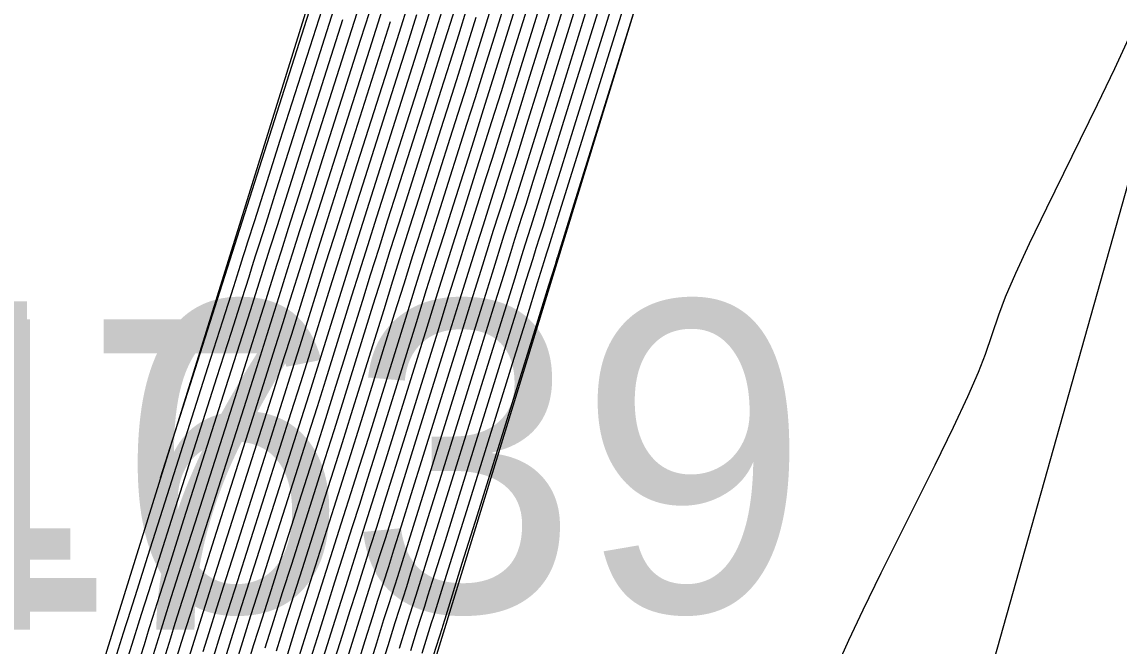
# Model space of a CAD drawing. Extents: x 1724534 to 1727318, y 657156 to 660047.
# Drawn here: x 1725541.34 to 1725555.49, y 659502.01 to 659510.05 of the extents above; entities that cross this region are included whole.
import ezdxf

# ---------------------------------------------------------------- set-up
doc = ezdxf.new("R2010")
doc.units = 0
for name, color, linetype in [('SURVEY - CONTOURS - Index with Text', 7, 'Continuous'), ('SURVEY - CONTOURS - Intermediate with optional Text', 7, 'Continuous'), ('SURVEY - DTM - Breaklines', 7, 'Continuous'), ('SURVEY - DTM - Breaklines - Points - Numbers', 7, 'Continuous'), ('SURVEY - NON-TRANSPORTATION - Features', 7, 'Continuous'), ('SURVEY - NON-TRANSPORTATION - Features - Points - Numbers', 7, 'Continuous'), ('SURVEY - UTILITIES - Fiber Optic Cable (Underground) with Text', 7, 'Continuous')]:
    doc.layers.add(name, color=color, linetype=linetype)

msp = doc.modelspace()

# ---------------------------------------------------------------- linework, layer by layer
at = {"layer": 'SURVEY - CONTOURS - Index with Text'}
for points in [[(1725547.783, 659510.994), (1725547.429, 659509.856), (1725547.301, 659509.446), (1725547.184, 659509.071), (1725547.076, 659508.73), (1725546.733, 659507.653), (1725546.636, 659507.347), (1725546.529, 659507.008), (1725546.413, 659506.635), (1725546.286, 659506.23), (1725545.809, 659504.696), (1725545.691, 659504.322), (1725545.584, 659503.98), (1725545.485, 659503.671), (1725545.236, 659502.888), (1725545.031, 659502.239), (1725544.914, 659501.867)], [(1725548.465, 659510.705), (1725548.003, 659509.218), (1725547.845, 659508.711), (1725547.717, 659508.303), (1725547.621, 659507.994), (1725547.555, 659507.786), (1725547.42, 659507.362), (1725547.354, 659507.154), (1725547.258, 659506.847), (1725547.131, 659506.441), (1725546.974, 659505.937), (1725546.515, 659504.461), (1725546.358, 659503.957), (1725546.231, 659503.55), (1725546.134, 659503.241), (1725546.067, 659503.029), (1725545.928, 659502.594), (1725545.861, 659502.383), (1725545.765, 659502.075), (1725545.639, 659501.671)], [(1725549.148, 659510.415), (1725548.577, 659508.581), (1725548.389, 659507.975), (1725548.251, 659507.534), (1725548.165, 659507.258), (1725548.131, 659507.147), (1725548.106, 659507.071), (1725548.072, 659506.96), (1725547.986, 659506.686), (1725547.85, 659506.247), (1725547.662, 659505.645), (1725547.094, 659503.82), (1725546.907, 659503.217), (1725546.77, 659502.777), (1725546.683, 659502.501), (1725546.648, 659502.387), (1725546.62, 659502.301), (1725546.585, 659502.188), (1725546.499, 659501.912)], [(1725541.304, 659497.945), (1725541.449, 659498.4), (1725541.645, 659499.012), (1725542.232, 659500.855), (1725542.426, 659501.463), (1725542.566, 659501.904), (1725542.654, 659502.178), (1725542.688, 659502.286), (1725542.708, 659502.35), (1725542.741, 659502.457), (1725542.828, 659502.729), (1725542.967, 659503.166), (1725543.159, 659503.769), (1725543.742, 659505.597), (1725543.934, 659506.2), (1725544.074, 659506.64), (1725544.162, 659506.915), (1725544.197, 659507.027), (1725544.222, 659507.107), (1725544.257, 659507.218), (1725544.344, 659507.491), (1725544.483, 659507.927), (1725544.674, 659508.526), (1725545.251, 659510.338)], [(1725543.272, 659501.64), (1725543.401, 659502.055), (1725543.466, 659502.26), (1725543.562, 659502.565), (1725543.852, 659503.475), (1725544.323, 659504.955), (1725544.484, 659505.46), (1725544.613, 659505.867), (1725544.711, 659506.176), (1725544.777, 659506.386), (1725544.976, 659507.024), (1725545.073, 659507.33), (1725545.201, 659507.734), (1725545.827, 659509.7), (1725545.987, 659510.202)], [(1725544.095, 659501.76), (1725544.19, 659502.064), (1725544.296, 659502.402), (1725544.414, 659502.775), (1725544.544, 659503.182), (1725544.904, 659504.313), (1725545.034, 659504.72), (1725545.152, 659505.095), (1725545.26, 659505.436), (1725545.356, 659505.744), (1725545.598, 659506.522), (1725545.694, 659506.829), (1725545.801, 659507.169), (1725545.919, 659507.54), (1725546.047, 659507.944), (1725546.403, 659509.062), (1725546.531, 659509.466), (1725546.65, 659509.839), (1725546.757, 659510.182)]]:
    msp.add_lwpolyline(points, dxfattribs=at)
at = {"layer": 'SURVEY - CONTOURS - Intermediate with optional Text'}
for points in [[(1725543.131, 659504.173), (1725545.592, 659511.896), (1725546.051, 659513.341), (1725548.609, 659521.372), (1725548.658, 659521.52), (1725549.113, 659522.837), (1725550.114, 659525.729), (1725550.206, 659525.998), (1725550.239, 659526.099), (1725550.248, 659526.142), (1725550.375, 659526.515), (1725551.842, 659530.746), (1725551.874, 659530.843), (1725551.881, 659530.872), (1725552.16, 659531.682), (1725553.241, 659534.785), (1725553.518, 659535.585), (1725553.521, 659535.6), (1725553.64, 659535.943), (1725553.992, 659536.951), (1725555.086, 659540.081)], [(1725541.77, 659494.302), (1725542.222, 659495.971), (1725542.311, 659496.309), (1725542.374, 659496.561), (1725542.411, 659496.727), (1725542.499, 659497.167), (1725542.536, 659497.33), (1725542.551, 659497.38), (1725543.546, 659500.506), (1725544.15, 659502.435), (1725545.045, 659505.249), (1725545.655, 659507.201), (1725546.543, 659509.993), (1725547.161, 659511.968), (1725548.041, 659514.737), (1725548.665, 659516.735), (1725548.916, 659517.526), (1725549.53, 659519.456)], [(1725548.338, 659511.288), (1725547.773, 659509.473), (1725547.627, 659509.005), (1725547.504, 659508.61), (1725547.403, 659508.289), (1725547.324, 659508.041), (1725547.067, 659507.231), (1725546.966, 659506.911), (1725546.844, 659506.519), (1725546.699, 659506.054), (1725546.283, 659504.718), (1725546.015, 659503.859), (1725545.914, 659503.536), (1725545.834, 659503.286), (1725545.651, 659502.712), (1725545.572, 659502.462), (1725545.471, 659502.141), (1725545.349, 659501.75)], [(1725544.769, 659501.907), (1725544.884, 659502.271), (1725545.098, 659502.947), (1725545.369, 659503.799), (1725545.584, 659504.477), (1725545.699, 659504.844), (1725545.82, 659505.231), (1725546.148, 659506.288), (1725546.269, 659506.674), (1725546.384, 659507.04), (1725546.493, 659507.386), (1725546.596, 659507.711), (1725546.864, 659508.551), (1725546.967, 659508.877), (1725547.077, 659509.225), (1725547.647, 659511.052)], [(1725547.92, 659510.936), (1725547.544, 659509.728), (1725547.41, 659509.299), (1725547.29, 659508.917), (1725547.185, 659508.583), (1725547.094, 659508.296), (1725546.871, 659507.595), (1725546.78, 659507.308), (1725546.675, 659506.976), (1725546.556, 659506.597), (1725546.424, 659506.171), (1725546.051, 659504.975), (1725545.919, 659504.548), (1725545.799, 659504.168), (1725545.694, 659503.832), (1725545.602, 659503.542), (1725545.374, 659502.829), (1725545.283, 659502.54), (1725545.178, 659502.206), (1725545.059, 659501.828)], [(1725548.056, 659510.878), (1725547.658, 659509.601), (1725547.519, 659509.152), (1725547.397, 659508.764), (1725547.294, 659508.436), (1725547.209, 659508.168), (1725547.008, 659507.536), (1725546.923, 659507.27), (1725546.821, 659506.943), (1725546.7, 659506.558), (1725546.561, 659506.113), (1725546.167, 659504.846), (1725546.028, 659504.401), (1725545.907, 659504.013), (1725545.718, 659503.414), (1725545.513, 659502.771), (1725545.427, 659502.501), (1725545.324, 659502.173), (1725545.204, 659501.789)], [(1725548.602, 659510.647), (1725547.824, 659508.149), (1725547.73, 659507.847), (1725547.67, 659507.658), (1725547.557, 659507.304), (1725547.403, 659506.814), (1725547.275, 659506.402), (1725547.112, 659505.879), (1725546.631, 659504.333), (1725546.467, 659503.809), (1725546.244, 659503.093), (1725546.183, 659502.9), (1725546.067, 659502.536), (1725546.006, 659502.344), (1725545.912, 659502.043), (1725545.143, 659499.576)], [(1725548.329, 659510.763), (1725547.888, 659509.346), (1725547.736, 659508.858), (1725547.611, 659508.456), (1725547.512, 659508.141), (1725547.44, 659507.913), (1725547.283, 659507.42), (1725547.21, 659507.192), (1725547.112, 659506.879), (1725546.987, 659506.48), (1725546.837, 659505.996), (1725546.399, 659504.59), (1725546.248, 659504.105), (1725546.123, 659503.704), (1725546.024, 659503.388), (1725545.95, 659503.157), (1725545.79, 659502.653), (1725545.717, 659502.422), (1725545.618, 659502.108), (1725545.494, 659501.71)], [(1725549.395, 659510.712), (1725548.441, 659507.647), (1725548.333, 659507.3), (1725548.268, 659507.091), (1725548.246, 659507.02), (1725548.244, 659507.013), (1725548.215, 659506.921), (1725548.132, 659506.653), (1725547.993, 659506.208), (1725547.8, 659505.586), (1725547.21, 659503.692), (1725547.016, 659503.069), (1725546.793, 659502.353), (1725546.764, 659502.258), (1725546.759, 659502.242), (1725546.646, 659501.879)], [(1725548.738, 659510.589), (1725548.233, 659508.963), (1725548.062, 659508.416), (1725547.931, 659507.995), (1725547.839, 659507.7), (1725547.785, 659507.53), (1725547.694, 659507.245), (1725547.641, 659507.076), (1725547.549, 659506.782), (1725547.419, 659506.364), (1725547.249, 659505.82), (1725546.747, 659504.205), (1725546.577, 659503.661), (1725546.446, 659503.241), (1725546.354, 659502.945), (1725546.299, 659502.772), (1725546.205, 659502.477), (1725546.151, 659502.305), (1725546.059, 659502.01), (1725545.928, 659501.592)], [(1725548.875, 659510.531), (1725548.347, 659508.836), (1725548.171, 659508.269), (1725548.038, 659507.842), (1725547.9, 659507.403), (1725547.832, 659507.187), (1725547.785, 659507.038), (1725547.695, 659506.75), (1725547.562, 659506.325), (1725547.387, 659505.762), (1725546.863, 659504.077), (1725546.687, 659503.513), (1725546.554, 659503.086), (1725546.463, 659502.797), (1725546.415, 659502.644), (1725546.344, 659502.418), (1725546.296, 659502.266), (1725546.205, 659501.977)], [(1725543.038, 659501.899), (1725543.124, 659502.173), (1725543.176, 659502.339), (1725543.269, 659502.631), (1725543.402, 659503.049), (1725543.575, 659503.593), (1725544.091, 659505.211), (1725544.264, 659505.756), (1725544.398, 659506.176), (1725544.491, 659506.472), (1725544.545, 659506.642), (1725544.635, 659506.931), (1725544.688, 659507.101), (1725544.781, 659507.395), (1725544.914, 659507.811), (1725545.086, 659508.351), (1725545.597, 659509.955), (1725545.769, 659510.496)], [(1725544.234, 659501.701), (1725544.335, 659502.025), (1725544.443, 659502.369), (1725544.559, 659502.736), (1725544.682, 659503.123), (1725545.021, 659504.184), (1725545.144, 659504.572), (1725545.26, 659504.94), (1725545.37, 659505.288), (1725545.472, 659505.616), (1725545.736, 659506.463), (1725545.838, 659506.791), (1725545.947, 659507.137), (1725546.062, 659507.502), (1725546.184, 659507.886), (1725546.518, 659508.934), (1725546.64, 659509.319), (1725546.756, 659509.686), (1725546.866, 659510.035), (1725546.97, 659510.366)], [(1725549.011, 659510.473), (1725548.462, 659508.708), (1725548.28, 659508.122), (1725548.145, 659507.688), (1725548.057, 659507.406), (1725548.016, 659507.275), (1725547.969, 659507.129), (1725547.928, 659506.999), (1725547.84, 659506.718), (1725547.706, 659506.286), (1725547.525, 659505.703), (1725546.978, 659503.948), (1725546.797, 659503.365), (1725546.662, 659502.932), (1725546.573, 659502.649), (1725546.532, 659502.515), (1725546.482, 659502.36), (1725546.44, 659502.227), (1725546.352, 659501.945)], [(1725543.155, 659501.769), (1725543.263, 659502.114), (1725543.321, 659502.3), (1725543.415, 659502.598), (1725543.546, 659503.01), (1725543.713, 659503.534), (1725544.207, 659505.083), (1725544.374, 659505.608), (1725544.505, 659506.022), (1725544.601, 659506.324), (1725544.661, 659506.514), (1725544.772, 659506.873), (1725544.832, 659507.062), (1725544.927, 659507.362), (1725545.057, 659507.773), (1725545.223, 659508.293), (1725545.712, 659509.828), (1725545.878, 659510.349)], [(1725543.679, 659501.937), (1725543.755, 659502.182), (1725543.856, 659502.5), (1725543.98, 659502.892), (1725544.129, 659503.358), (1725544.556, 659504.698), (1725544.704, 659505.164), (1725544.829, 659505.558), (1725544.93, 659505.88), (1725545.008, 659506.129), (1725545.185, 659506.697), (1725545.263, 659506.946), (1725545.364, 659507.266), (1725545.488, 659507.656), (1725545.635, 659508.118), (1725546.058, 659509.445), (1725546.205, 659509.907), (1725546.329, 659510.3)], [(1725544.48, 659501.985), (1725544.59, 659502.337), (1725544.704, 659502.696), (1725544.821, 659503.064), (1725545.137, 659504.056), (1725545.254, 659504.424), (1725545.368, 659504.786), (1725545.479, 659505.14), (1725545.588, 659505.488), (1725545.873, 659506.405), (1725545.982, 659506.752), (1725546.092, 659507.105), (1725546.206, 659507.463), (1725546.321, 659507.827), (1725546.633, 659508.807), (1725546.749, 659509.172), (1725546.863, 659509.532), (1725546.975, 659509.887), (1725547.084, 659510.238)], [(1725542.675, 659501.749), (1725542.764, 659502.029), (1725542.805, 659502.157), (1725542.846, 659502.291), (1725542.886, 659502.417), (1725542.975, 659502.696), (1725543.112, 659503.127), (1725543.298, 659503.71), (1725543.858, 659505.468), (1725544.044, 659506.052), (1725544.182, 659506.485), (1725544.272, 659506.767), (1725544.313, 659506.899), (1725544.36, 659507.048), (1725544.401, 659507.179), (1725544.49, 659507.459), (1725544.627, 659507.889), (1725544.811, 659508.468), (1725545.366, 659510.211)], [(1725542.875, 659501.881), (1725542.922, 659502.028), (1725542.985, 659502.232), (1725543.031, 659502.378), (1725543.122, 659502.663), (1725543.257, 659503.088), (1725543.436, 659503.651), (1725543.974, 659505.34), (1725544.154, 659505.904), (1725544.29, 659506.331), (1725544.381, 659506.619), (1725544.429, 659506.77), (1725544.497, 659506.99), (1725544.545, 659507.14), (1725544.636, 659507.427), (1725544.77, 659507.85), (1725544.948, 659508.409), (1725545.482, 659510.083)], [(1725543.818, 659501.878), (1725543.9, 659502.142), (1725544.003, 659502.467), (1725544.125, 659502.853), (1725544.267, 659503.299), (1725544.672, 659504.569), (1725544.814, 659505.016), (1725544.937, 659505.404), (1725545.04, 659505.732), (1725545.124, 659506.001), (1725545.323, 659506.639), (1725545.407, 659506.907), (1725545.51, 659507.233), (1725545.631, 659507.618), (1725545.772, 659508.06), (1725546.173, 659509.317), (1725546.314, 659509.76), (1725546.436, 659510.146)], [(1725544.625, 659501.946), (1725544.737, 659502.304), (1725544.849, 659502.657), (1725544.959, 659503.005), (1725545.253, 659503.928), (1725545.364, 659504.276), (1725545.476, 659504.631), (1725545.589, 659504.992), (1725545.704, 659505.359), (1725546.011, 659506.346), (1725546.125, 659506.713), (1725546.238, 659507.072), (1725546.349, 659507.424), (1725546.459, 659507.769), (1725546.749, 659508.679), (1725546.858, 659509.024), (1725546.97, 659509.378), (1725547.084, 659509.74), (1725547.199, 659510.111)], [(1725541.234, 659494.153), (1725541.764, 659496.103), (1725541.863, 659496.478), (1725541.929, 659496.736), (1725541.963, 659496.879), (1725542.024, 659497.184), (1725542.04, 659497.255), (1725542.056, 659497.316), (1725542.146, 659497.603), (1725542.219, 659497.832), (1725542.331, 659498.184), (1725543.092, 659500.57), (1725543.219, 659500.972), (1725543.319, 659501.286), (1725543.611, 659502.221), (1725543.709, 659502.533), (1725543.836, 659502.931), (1725544.594, 659505.312), (1725544.721, 659505.713), (1725544.821, 659506.028), (1725545.119, 659506.985), (1725545.218, 659507.298), (1725545.344, 659507.695), (1725546.096, 659510.055)], [(1725555.607, 659509.839), (1725555.427, 659509.447), (1725555.203, 659508.983), (1725554.549, 659507.652), (1725554.327, 659507.191), (1725554.149, 659506.808), (1725554.017, 659506.502), (1725553.93, 659506.273), (1725553.759, 659505.766), (1725553.67, 659505.534), (1725553.532, 659505.219), (1725553.346, 659504.822), (1725553.11, 659504.34), (1725552.417, 659502.947), (1725552.182, 659502.469), (1725551.999, 659502.08), (1725551.866, 659501.781)]]:
    msp.add_lwpolyline(points, dxfattribs=at)
at = {"layer": 'SURVEY - DTM - Breaklines'}
msp.add_lwpolyline([(1725548.52, 659521.481), (1725540.965, 659497.216), (1725536.847, 659481.64), (1725536.065, 659476.4), (1725532.186, 659451.331), (1725527.526, 659426.779), (1725520.287, 659402.807), (1725512.005, 659379.174), (1725506.044, 659356.068), (1725503.268, 659330.772), (1725496.158, 659306.737), (1725491.301, 659280.213), (1725484.669, 659256.065), (1725478.26, 659232.056), (1725472.366, 659207.66), (1725466.542, 659183.359), (1725459.12, 659159.228), (1725454.379, 659134.473), (1725448.668, 659109.979), (1725442.764, 659085.69), (1725436.263, 659061.294), (1725431.444, 659036.269), (1725428.274, 659013.717), (1725429.417, 659007.151)], dxfattribs=at)
at = {"layer": 'SURVEY - NON-TRANSPORTATION - Features'}
msp.add_lwpolyline([(1725478.626, 659231.962), (1725484.871, 659256.014), (1725491.647, 659280.125), (1725496.324, 659306.695), (1725504.184, 659330.541), (1725509.657, 659355.134), (1725515.881, 659378.125), (1725522.114, 659402.336), (1725528.356, 659426.565), (1725533.162, 659451.14), (1725540.618, 659474.976), (1725541.895, 659480.465), (1725545.325, 659497.45), (1725552.4, 659520.505), (1725557.595, 659544.875), (1725563.899, 659569.033), (1725569.664, 659593.303), (1725577.056, 659617.422)], dxfattribs=at)
at = {"layer": 'SURVEY - UTILITIES - Fiber Optic Cable (Underground) with Text'}
msp.add_lwpolyline([(1725620.739, 659775.717), (1725611.515, 659729.876), (1725595.678, 659670.817), (1725588.852, 659637.987), (1725579.945, 659608.985), (1725572.052, 659574.699), (1725561.954, 659530.586), (1725538.949, 659448.715), (1725526.808, 659392.271), (1725505.744, 659313.434), (1725493.556, 659248.407)], dxfattribs=at)

# ---------------------------------------------------------------- texts
at = {"layer": 'SURVEY - DTM - Breaklines - Points - Numbers'}
msp.add_text('S47', height=4, dxfattribs=at).set_placement((1725535.581, 659502.216))
at = {"layer": 'SURVEY - NON-TRANSPORTATION - Features - Points - Numbers'}
msp.add_text('S1639', height=4, dxfattribs=at).set_placement((1725536.022, 659502.45))

doc.saveas('drawing.dxf')
